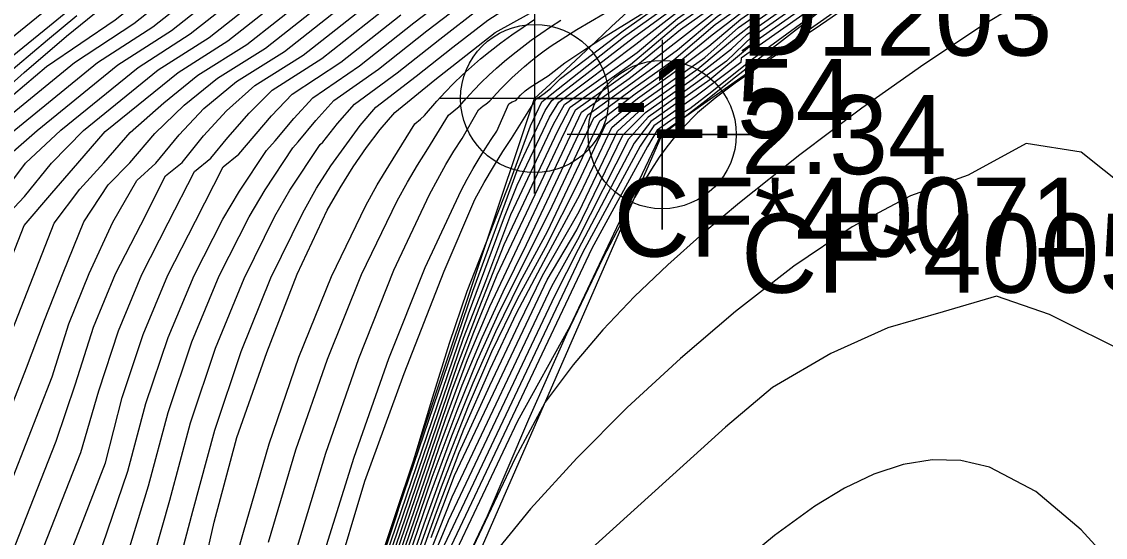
# Model space of a CAD drawing. Extents: x 2356077 to 2359823, y 225951 to 227822.
# Drawn here: x 2357583.44 to 2357617.73, y 226745.66 to 226761.97 of the extents above; entities that cross this region are included whole.
import ezdxf

# ---------------------------------------------------------------- set-up
doc = ezdxf.new("R2010")
doc.units = 0
for name, color, linetype in [('DTM Contours Major', 7, 'Continuous'), ('DTM Contours Minor', 7, 'Continuous'), ('Exist DTM Breakline', 7, 'Continuous'), ('Exist DTM Breakline Cogo Comment', 7, 'Continuous'), ('Exist DTM Breakline Cogo Elevation', 7, 'Continuous'), ('Exist DTM Breakline Cogo Number', 7, 'Continuous'), ('Exist DTM Breakline Cogo Point CELL', 7, 'Continuous'), ('Exist DTM Breakline Underwater', 7, 'Continuous'), ('Exist DTM Breakline Underwater Cogo Comment', 7, 'Continuous'), ('Exist DTM Breakline Underwater Cogo Elevation', 7, 'Continuous'), ('Exist DTM Breakline Underwater Cogo Point CELL', 7, 'Continuous'), ('Exist DTM Drainline', 7, 'Continuous')]:
    doc.layers.add(name, color=color, linetype=linetype)

msp = doc.modelspace()

# ---------------------------------------------------------------- linework, layer by layer
at = {"layer": 'DTM Contours Major'}
for points in [[(2357591.688, 226735.461), (2357597.577, 226752.726), (2357598.723, 226755.796), (2357599.124, 226756.798), (2357600.142, 226758.945), (2357600.434, 226759.421), (2357602.872, 226761.253), (2357604.198, 226762.276), (2357611.864, 226767.689), (2357622.4, 226775.098), (2357626.277, 226777.832), (2357631.342, 226781.298), (2357633.436, 226782.715), (2357634.62, 226783.501), (2357635.696, 226784.201)], [(2357593.395, 226738.957), (2357596.66, 226748.529), (2357597.381, 226750.476), (2357598.01, 226751.981), (2357598.673, 226753.422), (2357599.411, 226754.916), (2357601.355, 226759.015), (2357602.715, 226760.002), (2357604.199, 226761.073), (2357605.445, 226762.128), (2357609.565, 226765.037), (2357626.803, 226777.159), (2357628.252, 226778.181), (2357629.677, 226779.173), (2357632.329, 226780.962), (2357634.21, 226782.215), (2357635.5, 226783.057), (2357636.66, 226783.796)], [(2357638.617, 226782.999), (2357634.678, 226780.606), (2357634.083, 226780.206), (2357627.538, 226775.6), (2357609.304, 226762.781), (2357606.553, 226760.765), (2357605.28, 226759.745), (2357604.582, 226759.206), (2357604.056, 226758.891), (2357603.546, 226758.531), (2357603.241, 226758.017), (2357601.488, 226754.796), (2357596.649, 226744.589)], [(2357595.949, 226744.719), (2357596.565, 226746.457), (2357597.283, 226748.344), (2357598.252, 226750.458), (2357599.174, 226752.403), (2357599.92, 226753.936), (2357601.087, 226755.962), (2357602.292, 226758.503), (2357603.092, 226759.239), (2357604.837, 226760.472), (2357606.064, 226761.498), (2357606.604, 226761.917), (2357629.452, 226777.984), (2357631.341, 226779.316), (2357632.305, 226779.983), (2357634.212, 226781.226), (2357635.702, 226782.184)], [(2357596.669, 226761.415), (2357597.953, 226762.403), (2357600.463, 226764.128), (2357602.117, 226765.134), (2357613.599, 226771.819), (2357614.33, 226772.306), (2357614.823, 226772.579), (2357614.815, 226772.609), (2357615.329, 226772.894), (2357615.74, 226773.113), (2357616.143, 226773.315), (2357616.335, 226773.563), (2357616.524, 226773.606), (2357616.713, 226773.709), (2357617.057, 226773.734), (2357617.398, 226773.886), (2357617.769, 226774.059)], [(2357578.507, 226745.228), (2357577.315, 226748.308), (2357577.219, 226749.255), (2357576.423, 226751.53), (2357577.578, 226754.482), (2357578.996, 226755.735), (2357580.483, 226756.941), (2357581.609, 226758.174), (2357582.832, 226759.366), (2357584.225, 226760.549), (2357586.394, 226762.024), (2357590.502, 226765.27)], [(2357583.612, 226737.728), (2357580.419, 226745.98), (2357579.712, 226748.171), (2357582.553, 226755.419), (2357583.531, 226756.442), (2357584.387, 226757.494), (2357585.397, 226758.527), (2357587.757, 226760.442), (2357589.371, 226761.466), (2357592.558, 226763.985)], [(2357583.002, 226744.809), (2357584.526, 226748.697), (2357585.147, 226750.512), (2357585.717, 226752.301), (2357586.41, 226753.988), (2357587.209, 226755.541), (2357587.99, 226757.087), (2357588.517, 226757.515), (2357589.197, 226758.352), (2357589.922, 226759.151), (2357590.815, 226759.951), (2357592.348, 226760.909), (2357594.614, 226762.7)], [(2357592.131, 226745.269), (2357593.061, 226748.318), (2357594.107, 226751.32), (2357595.219, 226754.105), (2357596.346, 226756.505), (2357596.604, 226756.989), (2357596.862, 226757.445), (2357597.118, 226757.873), (2357597.375, 226758.274), (2357597.9, 226759.183), (2357598.047, 226759.302), (2357598.133, 226759.362), (2357598.25, 226759.46), (2357598.591, 226759.827), (2357598.77, 226760.012), (2357598.952, 226760.19), (2357599.15, 226760.373), (2357599.35, 226760.548), (2357599.555, 226760.718), (2357599.764, 226760.882), (2357599.978, 226761.042), (2357600.196, 226761.197), (2357601.007, 226761.723), (2357601.876, 226762.225)], [(2357587.403, 226744.28), (2357588.123, 226746.837), (2357588.777, 226749.28), (2357589.573, 226751.643), (2357590.476, 226753.848), (2357591.455, 226755.817), (2357591.929, 226756.636), (2357592.881, 226758.084), (2357592.969, 226758.155), (2357593.434, 226758.747), (2357593.972, 226759.359), (2357595.324, 226760.351), (2357596.669, 226761.415)], [(2357625.205, 226743.136), (2357623.233, 226746.406), (2357620.993, 226749.239), (2357618.553, 226751.423), (2357615.962, 226752.703), (2357614.286, 226753.289), (2357612.6, 226752.794), (2357610.851, 226752.288), (2357609.051, 226751.474), (2357607.196, 226750.398), (2357605.711, 226749.143), (2357596.265, 226740.6)]]:
    msp.add_lwpolyline(points, dxfattribs=at)
at = {"layer": 'DTM Contours Minor'}
for points in [[(2357597.081, 226761.158), (2357598.188, 226762.011), (2357600.409, 226763.444), (2357602.191, 226764.573), (2357604.284, 226765.799), (2357606.575, 226767.086), (2357611.304, 226769.688), (2357613.739, 226771.057), (2357614.868, 226771.715), (2357615.724, 226772.232), (2357616.486, 226772.706), (2357618.808, 226774.243), (2357631.517, 226783.203), (2357632.83, 226784.114), (2357633.389, 226784.511), (2357633.654, 226784.677), (2357634.715, 226785.395), (2357635.313, 226785.791), (2357635.883, 226786.16)], [(2357597.492, 226760.9), (2357598.424, 226761.619), (2357600.501, 226762.785), (2357601.993, 226763.775), (2357603.861, 226764.883), (2357606.041, 226766.115), (2357608.47, 226767.478), (2357611.084, 226768.977), (2357613.819, 226770.617), (2357617.069, 226772.783), (2357620.313, 226775.096), (2357632.397, 226783.615), (2357632.948, 226783.965), (2357633.519, 226784.386), (2357634.099, 226784.743), (2357635.11, 226785.436), (2357635.659, 226785.802)], [(2357593.946, 226742.311), (2357595.297, 226746.34), (2357595.928, 226748.35), (2357596.453, 226750.101), (2357596.981, 226751.801), (2357597.539, 226753.445), (2357598.155, 226755.028), (2357598.889, 226756.885), (2357599.539, 226758.669), (2357599.898, 226759.426), (2357600.159, 226759.638), (2357602.487, 226761.48), (2357614.112, 226769.685), (2357621.288, 226774.732), (2357623.452, 226776.257), (2357625.512, 226777.693), (2357630.971, 226781.456), (2357633.149, 226782.938), (2357634.28, 226783.693), (2357635.313, 226784.369), (2357636.224, 226784.95)], [(2357593.998, 226742.534), (2357597.719, 226753.441), (2357599.121, 226757.264), (2357599.327, 226757.724), (2357600.006, 226759.156), (2357600.221, 226759.476), (2357602.802, 226761.466), (2357604.207, 226762.489), (2357612.337, 226768.229), (2357621.806, 226774.888), (2357625.888, 226777.766), (2357631.151, 226781.37), (2357633.287, 226782.818), (2357634.446, 226783.59), (2357635.502, 226784.279), (2357636.406, 226784.854)], [(2357593.342, 226744.233), (2357594.295, 226747.438), (2357595.543, 226750.845), (2357596.808, 226754.074), (2357597.785, 226756.345), (2357598.074, 226756.876), (2357598.367, 226757.381), (2357598.666, 226757.861), (2357598.94, 226758.273), (2357599.728, 226759.534), (2357599.862, 226759.615), (2357600.014, 226759.724), (2357600.183, 226759.858), (2357600.486, 226760.174), (2357602.477, 226761.678), (2357614.324, 226770.042), (2357620.794, 226774.592), (2357623.118, 226776.231), (2357627.158, 226779.019), (2357630.828, 226781.559), (2357632.447, 226782.668), (2357633.595, 226783.443), (2357634.642, 226784.138), (2357635.605, 226784.763)], [(2357591.851, 226735.636), (2357597.417, 226751.954), (2357598.133, 226753.764), (2357598.917, 226755.864), (2357600.272, 226758.723), (2357600.617, 226759.344), (2357602.914, 226760.991), (2357604.195, 226762.068), (2357611.397, 226767.153), (2357624.831, 226776.604), (2357626.661, 226777.894), (2357631.536, 226781.228), (2357633.588, 226782.613), (2357634.795, 226783.412), (2357635.89, 226784.121)], [(2357592.007, 226735.792), (2357597.241, 226751.136), (2357597.915, 226752.905), (2357598.707, 226754.923), (2357600.4, 226758.494), (2357600.793, 226759.263), (2357602.707, 226760.614), (2357604.208, 226761.872), (2357610.934, 226766.621), (2357625.313, 226776.735), (2357627.048, 226777.958), (2357628.707, 226779.099), (2357631.733, 226781.161), (2357633.742, 226782.513), (2357634.971, 226783.324), (2357636.083, 226784.041)], [(2357592.16, 226735.941), (2357597.056, 226750.294), (2357597.727, 226752.091), (2357598.488, 226753.963), (2357600.524, 226758.258), (2357600.971, 226759.183), (2357602.647, 226760.366), (2357604.284, 226761.72), (2357610.475, 226766.091), (2357625.801, 226776.871), (2357627.442, 226778.027), (2357629.032, 226779.123), (2357631.932, 226781.094), (2357633.897, 226782.413), (2357635.147, 226783.235), (2357636.276, 226783.96)], [(2357592.315, 226736.094), (2357596.864, 226749.428), (2357597.551, 226751.282), (2357598.25, 226752.964), (2357601.16, 226759.102), (2357602.666, 226760.174), (2357605.552, 226762.409), (2357610.019, 226765.563), (2357626.298, 226777.012), (2357627.844, 226778.102), (2357629.355, 226779.148), (2357632.131, 226781.028), (2357634.054, 226782.314), (2357635.323, 226783.146), (2357636.468, 226783.878)], [(2357595.505, 226744.131), (2357596.175, 226746.089), (2357596.892, 226748.064), (2357597.58, 226749.817), (2357598.322, 226751.533), (2357599.13, 226753.205), (2357600.015, 226754.821), (2357601.058, 226756.896), (2357601.926, 226758.728), (2357602.927, 226759.535), (2357603.967, 226760.27), (2357605.19, 226761.194), (2357606.196, 226762.04), (2357608.221, 226763.47), (2357628.369, 226777.638), (2357630.656, 226779.25), (2357631.815, 226780.033), (2357633.94, 226781.438), (2357635.373, 226782.371), (2357636.648, 226783.183)], [(2357595.565, 226744.685), (2357596.286, 226746.779), (2357597.054, 226748.868), (2357597.724, 226750.544), (2357598.441, 226752.171), (2357599.216, 226753.744), (2357600.079, 226755.329), (2357601.738, 226758.829), (2357602.85, 226759.687), (2357604.013, 226760.508), (2357605.294, 226761.545), (2357606.36, 226762.362), (2357608.666, 226763.99), (2357627.839, 226777.472), (2357630.32, 226779.222), (2357631.563, 226780.057), (2357633.798, 226781.542), (2357635.207, 226782.464), (2357636.464, 226783.268)], [(2357639.561, 226783.37), (2357634.929, 226780.555), (2357634.116, 226780.021), (2357613.924, 226765.822), (2357609.004, 226762.163), (2357603.675, 226758.417), (2357602.26, 226755.449), (2357600.782, 226752.331), (2357599.132, 226749.329), (2357596.548, 226743.878)], [(2357594.898, 226743.062), (2357596.433, 226747.563), (2357597.216, 226749.672), (2357597.867, 226751.265), (2357598.558, 226752.8), (2357600.139, 226755.953), (2357601.548, 226758.925), (2357602.778, 226759.842), (2357604.083, 226760.763), (2357605.388, 226761.881), (2357609.114, 226764.513), (2357627.316, 226777.313), (2357629.996, 226779.197), (2357632.528, 226780.897), (2357634.367, 226782.117), (2357635.676, 226782.968)], [(2357596.063, 226745.402), (2357596.729, 226747.26), (2357597.434, 226749.083), (2357598.261, 226750.976), (2357599.102, 226752.749), (2357599.968, 226754.38), (2357601.111, 226756.511), (2357602.111, 226758.619), (2357603.008, 226759.386), (2357605.059, 226760.834), (2357606.127, 226761.786), (2357607.781, 226762.954), (2357628.907, 226777.808), (2357630.997, 226779.282), (2357632.062, 226780.009), (2357634.078, 226781.332), (2357635.539, 226782.278)], [(2357596.399, 226745.654), (2357597.138, 226747.612), (2357600.071, 226753.799), (2357601.01, 226755.381), (2357602.469, 226758.379), (2357603.177, 226759.094), (2357604.662, 226760.142), (2357605.902, 226761.111), (2357606.393, 226761.562), (2357630.844, 226778.757), (2357632.544, 226779.955), (2357634.34, 226781.118), (2357635.863, 226782.091)], [(2357636.173, 226781.901), (2357633.802, 226780.409), (2357633.065, 226779.905), (2357626.571, 226775.335), (2357606.238, 226761.04), (2357606.47, 226761.169), (2357605.219, 226760.124), (2357603.355, 226758.808), (2357602.82, 226758.125), (2357601.05, 226754.764), (2357600.31, 226753.307), (2357596.931, 226746.178), (2357596.054, 226744.051)], [(2357636.021, 226781.996), (2357634.458, 226781.006), (2357633.644, 226780.485), (2357632.805, 226779.931), (2357629.829, 226777.833), (2357606.548, 226761.465), (2357606.57, 226761.506), (2357605.742, 226760.719), (2357604.502, 226759.824), (2357603.265, 226758.95), (2357602.643, 226758.249), (2357601.025, 226755.064), (2357600.208, 226753.59), (2357597.05, 226746.928), (2357596.229, 226744.851)], [(2357636.317, 226781.803), (2357634.647, 226780.767), (2357633.947, 226780.318), (2357631.175, 226778.365), (2357606.211, 226760.813), (2357606.198, 226760.671), (2357604.784, 226759.611), (2357603.448, 226758.668), (2357603.012, 226758.031), (2357601.185, 226754.654), (2357596.795, 226745.393)], [(2357595.847, 226761.929), (2357597.482, 226763.188), (2357599.677, 226764.587), (2357601.483, 226765.701), (2357605.527, 226768.167), (2357607.684, 226769.447), (2357612.876, 226772.471), (2357613.72, 226773.378), (2357613.923, 226773.802), (2357614.184, 226774.219), (2357614.971, 226774.898), (2357615.348, 226775.214), (2357615.585, 226775.554), (2357616.666, 226777.262), (2357617.476, 226777.275), (2357617.897, 226777.588)], [(2357596.258, 226761.672), (2357597.717, 226762.796), (2357600.049, 226764.357), (2357601.913, 226765.524), (2357603.928, 226766.724), (2357613.275, 226772.166), (2357613.337, 226772.271), (2357613.853, 226772.511), (2357614.302, 226772.994), (2357614.499, 226773.25), (2357614.594, 226773.461), (2357614.894, 226773.685), (2357615.503, 226774.108), (2357615.791, 226774.299), (2357616.4, 226775.254), (2357616.596, 226775.564), (2357617.125, 226775.464), (2357617.421, 226775.656), (2357618.844, 226775.759)], [(2357624.087, 226772.638), (2357615.539, 226766.599), (2357611.77, 226763.957), (2357608.72, 226761.856), (2357606.765, 226760.543), (2357606.016, 226760.024), (2357605.381, 226759.55), (2357604.832, 226759.084), (2357604.34, 226758.592), (2357604.097, 226758.313), (2357603.858, 226758.011), (2357603.617, 226757.677), (2357603.37, 226757.305), (2357603.114, 226756.888), (2357602.842, 226756.418), (2357601.828, 226754.487), (2357600.683, 226752.085), (2357599.483, 226749.384), (2357598.174, 226746.332), (2357594.85, 226739.315)], [(2357579.215, 226744.354), (2357578.637, 226746.123), (2357578.022, 226748.354), (2357577.074, 226750.845), (2357578.596, 226754.728), (2357580.036, 226755.984), (2357581.127, 226757.244), (2357582.314, 226758.403), (2357585.113, 226760.675), (2357586.99, 226761.912), (2357590.913, 226765.013)], [(2357581.646, 226739.943), (2357578.646, 226747.696), (2357577.755, 226750.233), (2357579.618, 226754.985), (2357581.063, 226756.291), (2357581.926, 226757.494), (2357585.843, 226760.672), (2357587.585, 226761.801), (2357591.324, 226764.756)], [(2357582.862, 226737.757), (2357579.236, 226747.126), (2357578.406, 226749.543), (2357580.605, 226755.151), (2357581.877, 226756.328), (2357582.737, 226757.491), (2357583.925, 226758.522), (2357586.481, 226760.596), (2357588.18, 226761.689), (2357591.736, 226764.499)], [(2357583.253, 226737.702), (2357579.828, 226746.553), (2357579.058, 226748.855), (2357581.583, 226755.296), (2357582.707, 226756.368), (2357583.564, 226757.493), (2357584.673, 226758.534), (2357587.121, 226760.52), (2357588.776, 226761.578), (2357592.147, 226764.242)], [(2357618.037, 226764.198), (2357617.296, 226763.991), (2357615.634, 226762.928), (2357613.876, 226761.863), (2357611.986, 226760.615), (2357610.028, 226759.231), (2357608.064, 226757.756), (2357606.155, 226756.237), (2357604.997, 226755.266), (2357603.89, 226754.282), (2357602.835, 226753.271), (2357601.834, 226752.219), (2357600.89, 226751.112), (2357600.005, 226749.936), (2357599.054, 226748.169), (2357596.5, 226742.779)], [(2357581.01, 226745.408), (2357580.366, 226747.489), (2357583.515, 226755.521), (2357584.393, 226756.547), (2357585.217, 226757.496), (2357586.086, 226758.489), (2357588.388, 226760.36), (2357589.966, 226761.355), (2357592.969, 226763.728)], [(2357581.601, 226744.837), (2357581.022, 226746.812), (2357584.466, 226755.597), (2357585.276, 226756.669), (2357586.043, 226757.498), (2357586.871, 226758.459), (2357587.942, 226759.403), (2357589.014, 226760.273), (2357590.562, 226761.243), (2357593.38, 226763.471)], [(2357582.191, 226744.267), (2357581.68, 226746.138), (2357583.593, 226751.018), (2357584.157, 226752.528), (2357584.751, 226754.024), (2357585.403, 226755.637), (2357586.173, 226756.802), (2357586.866, 226757.498), (2357587.651, 226758.426), (2357588.578, 226759.324), (2357589.631, 226760.179), (2357591.157, 226761.132), (2357593.791, 226763.214)], [(2357582.339, 226745.47), (2357584.405, 226750.74), (2357584.935, 226752.415), (2357585.579, 226754.007), (2357586.321, 226755.627), (2357587.079, 226756.942), (2357587.685, 226757.495), (2357588.426, 226758.391), (2357589.2, 226759.222), (2357590.235, 226760.074), (2357591.752, 226761.02), (2357594.203, 226762.957)], [(2357575.908, 226755.012), (2357584.315, 226761.835), (2357585.133, 226762.494)], [(2357576.406, 226756.011), (2357583.743, 226761.965), (2357584.586, 226762.644)], [(2357582.178, 226759.171), (2357583.513, 226760.361), (2357584.862, 226761.503), (2357585.748, 226762.227)], [(2357582.828, 226760.19), (2357584.252, 226761.393), (2357585.182, 226762.161)], [(2357583.669, 226744.159), (2357585.309, 226748.342), (2357585.881, 226750.294), (2357586.501, 226752.186), (2357587.24, 226753.969), (2357588.079, 226755.601), (2357588.903, 226757.233), (2357589.421, 226757.654), (2357589.96, 226758.307), (2357590.639, 226759.075), (2357591.362, 226759.8), (2357592.943, 226760.797), (2357595.025, 226762.443)], [(2357584.342, 226743.526), (2357585.238, 226745.811), (2357586.09, 226748.019), (2357586.616, 226750.08), (2357587.283, 226752.074), (2357588.066, 226753.95), (2357588.942, 226755.658), (2357589.816, 226757.38), (2357590.306, 226757.778), (2357591.347, 226758.993), (2357591.999, 226759.678), (2357593.538, 226760.686), (2357595.436, 226762.186)], [(2357591.949, 226741.771), (2357593.965, 226748.197), (2357595.059, 226751.318), (2357596.203, 226754.192), (2357597.345, 226756.624), (2357597.536, 226756.982), (2357597.726, 226757.321), (2357597.915, 226757.643), (2357598.103, 226757.948), (2357598.292, 226758.235), (2357598.48, 226758.507), (2357598.858, 226759.364), (2357598.963, 226759.428), (2357599.079, 226759.478), (2357599.226, 226759.646), (2357599.372, 226759.778), (2357599.534, 226759.898), (2357600.099, 226760.254), (2357600.631, 226760.661), (2357601.195, 226761.046), (2357601.8, 226761.429), (2357603.153, 226762.263)], [(2357585.999, 226745.402), (2357586.799, 226747.751), (2357587.365, 226749.897), (2357588.072, 226751.98), (2357588.894, 226753.941), (2357589.802, 226755.717), (2357590.337, 226756.61), (2357591.186, 226757.897), (2357591.462, 226758.194), (2357592.051, 226758.9), (2357592.658, 226759.556), (2357594.134, 226760.574), (2357595.847, 226761.929)], [(2357589.638, 226742.929), (2357590.459, 226745.822), (2357591.268, 226748.62), (2357592.211, 226751.359), (2357593.246, 226753.911), (2357594.33, 226756.15), (2357594.693, 226756.803), (2357595.058, 226757.411), (2357595.884, 226758.736), (2357596.065, 226758.884), (2357596.184, 226758.994), (2357596.575, 226759.453), (2357596.84, 226759.74), (2357597.11, 226760.016), (2357597.387, 226760.283), (2357597.671, 226760.54), (2357597.964, 226760.791), (2357598.267, 226761.036), (2357598.601, 226761.292), (2357598.947, 226761.545), (2357599.306, 226761.795), (2357599.68, 226762.045)], [(2357591.255, 226745.508), (2357592.119, 226748.426), (2357593.115, 226751.296), (2357594.198, 226753.971), (2357595.323, 226756.306), (2357595.644, 226756.888), (2357595.966, 226757.433), (2357596.29, 226757.943), (2357596.95, 226759.007), (2357597.287, 226759.284), (2357597.515, 226759.546), (2357597.746, 226759.798), (2357597.981, 226760.039), (2357598.221, 226760.273), (2357598.467, 226760.498), (2357598.719, 226760.717), (2357598.994, 226760.943), (2357599.277, 226761.164), (2357599.568, 226761.381), (2357599.869, 226761.594), (2357600.178, 226761.804), (2357600.497, 226762.012)], [(2357586.689, 226744.812), (2357587.456, 226747.288), (2357588.07, 226749.605), (2357588.826, 226751.839), (2357589.691, 226753.925), (2357590.636, 226755.795), (2357591.141, 226756.65), (2357592.02, 226757.979), (2357592.194, 226758.167), (2357592.745, 226758.843), (2357593.314, 226759.473), (2357594.729, 226760.463), (2357596.258, 226761.672)], [(2357588.147, 226743.827), (2357588.854, 226746.488), (2357589.549, 226749.052), (2357590.384, 226751.542), (2357591.324, 226753.865), (2357592.334, 226755.926), (2357592.773, 226756.698), (2357593.221, 226757.412), (2357594.156, 226758.688), (2357594.648, 226759.262), (2357595.92, 226760.24), (2357597.081, 226761.158)], [(2357588.919, 226743.447), (2357589.529, 226746.14), (2357590.247, 226748.817), (2357591.195, 226751.509), (2357592.162, 226753.978), (2357593.111, 226756.001), (2357593.514, 226756.714), (2357593.926, 226757.376), (2357594.349, 226757.99), (2357594.788, 226758.561), (2357595.246, 226759.093), (2357596.515, 226760.128), (2357597.492, 226760.9)], [(2357619.157, 226756.103), (2357616.973, 226757.841), (2357615.23, 226758.118), (2357613.398, 226757.109), (2357611.569, 226756.457), (2357609.724, 226755.474), (2357607.874, 226754.231), (2357606.029, 226752.8), (2357604.288, 226751.319), (2357602.601, 226749.765), (2357601.007, 226748.169), (2357599.544, 226746.564), (2357598.252, 226744.982)], [(2357618.384, 226744.349), (2357616.971, 226745.903), (2357615.53, 226747.113), (2357614.071, 226747.878), (2357613.163, 226748.091), (2357612.251, 226748.113), (2357611.335, 226747.962), (2357610.412, 226747.656), (2357609.482, 226747.212), (2357608.545, 226746.65), (2357607.259, 226745.723), (2357605.981, 226744.652)]]:
    msp.add_lwpolyline(points, dxfattribs=at)
at = {"layer": 'Exist DTM Breakline'}
msp.add_line((2357594.247, 226736.778), (2357603.707, 226758.395), dxfattribs=at)
msp.add_spline([(2357603.707, 226758.395), (2357634.69, 226779.787), (2357686.009, 226803.72), (2357722.082, 226854.21), (2357734.02, 226881.496)], degree=3, dxfattribs=at)
at = {"layer": 'Exist DTM Breakline Cogo Point CELL'}
msp.add_lwpolyline([(2357603.707, 226761.395), (2357603.707, 226755.395), (2357603.707, 226758.395), (2357606.707, 226758.395), (2357600.707, 226758.395)], dxfattribs=at)
msp.add_circle((2357603.707, 226758.395), 2.344, dxfattribs=at)
at = {"layer": 'Exist DTM Breakline Underwater'}
msp.add_lwpolyline([(2357673.929, 226512.255), (2357589.669, 226638.544), (2357567.907, 226682.757), (2357572.328, 226695.394), (2357571.596, 226704.314), (2357587.31, 226731.137), (2357591.456, 226734.989), (2357599.673, 226759.537)], dxfattribs=at)
for points in [[(2357599.673, 226759.537), (2357632.912, 226785.572), (2357686.254, 226809.636), (2357716.995, 226856.561), (2357730.688, 226885.555)], [(2357556.564, 226758.637), (2357564.307, 226781.559), (2357585.412, 226809.405), (2357614.858, 226803.405), (2357668.761, 226835.297), (2357689.369, 226869.515)]]:
    msp.add_spline(points, degree=3, dxfattribs=at)
at = {"layer": 'Exist DTM Breakline Underwater Cogo Point CELL'}
msp.add_lwpolyline([(2357599.673, 226762.537), (2357599.673, 226756.537), (2357599.673, 226759.537), (2357602.673, 226759.537), (2357596.673, 226759.537)], dxfattribs=at)
msp.add_circle((2357599.673, 226759.537), 2.344, dxfattribs=at)
at = {"layer": 'Exist DTM Drainline'}
msp.add_spline([(2357699.586, 226858.192), (2357670.366, 226820.782), (2357623.327, 226796.892), (2357587.218, 226772.268), (2357568.803, 226744.252), (2357555.19, 226717.62), (2357555.017, 226695.126), (2357553.473, 226672.759), (2357563.697, 226642.736), (2357576.526, 226627.993), (2357663.798, 226499.169), (2357732.721, 226415.647), (2357803.211, 226342.215), (2357874.586, 226264.309)], degree=3, dxfattribs=at)

# ---------------------------------------------------------------- texts
at = {"layer": 'Exist DTM Breakline Cogo Comment'}
msp.add_text('CF*40051', height=2.5, dxfattribs=at).set_placement((2357606.207, 226753.395))
at = {"layer": 'Exist DTM Breakline Cogo Elevation'}
msp.add_text('2.34', height=2.5, dxfattribs=at).set_placement((2357606.207, 226757.145))
at = {"layer": 'Exist DTM Breakline Cogo Number'}
msp.add_text('D1203', height=2.5, dxfattribs=at).set_placement((2357606.207, 226760.895))
at = {"layer": 'Exist DTM Breakline Underwater Cogo Comment'}
msp.add_text('CF*40071', height=2.5, dxfattribs=at).set_placement((2357602.173, 226754.537))
at = {"layer": 'Exist DTM Breakline Underwater Cogo Elevation'}
msp.add_text('-1.54', height=2.5, dxfattribs=at).set_placement((2357602.173, 226758.287))

doc.saveas('drawing.dxf')
